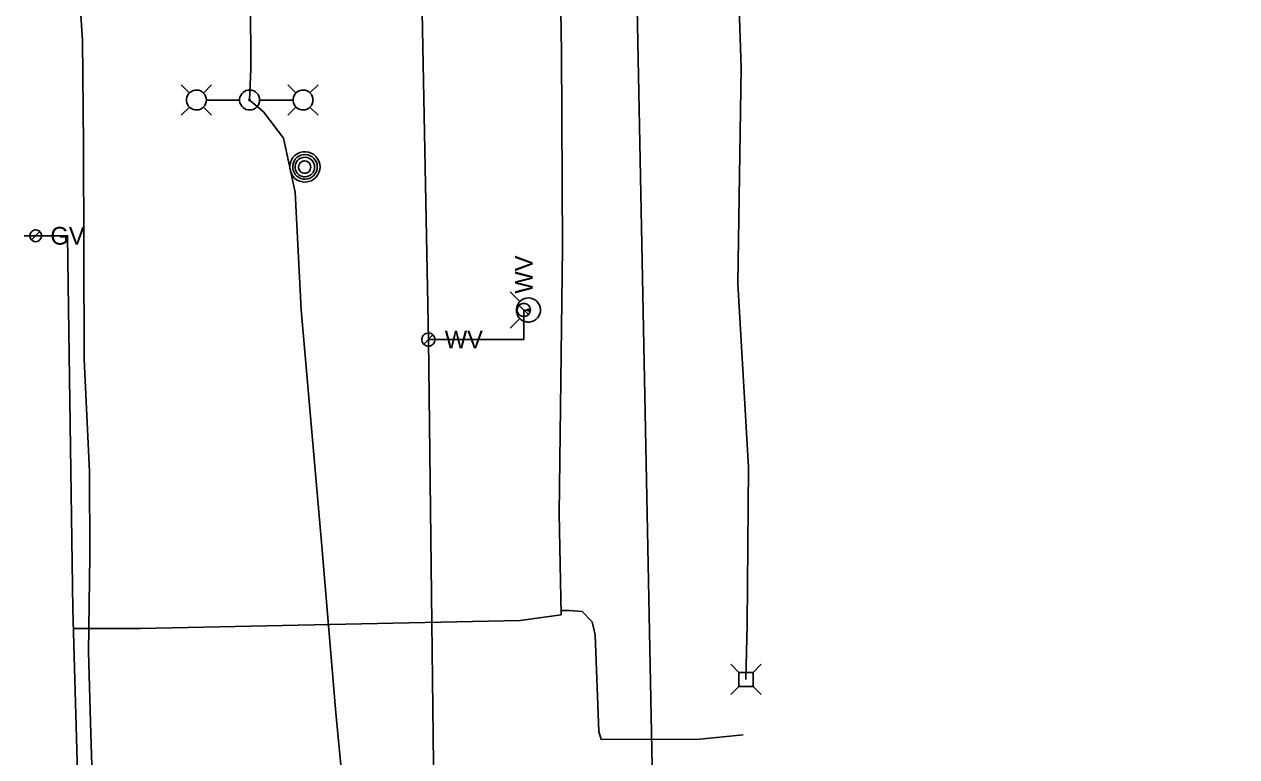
# Model space of a CAD drawing. Extents: x 600849 to 606371, y 330010 to 403088.
# Drawn here: x 601744.9 to 602008.6, y 401768.7 to 401928 of the extents above; entities that cross this region are included whole.
import ezdxf

# ---------------------------------------------------------------- set-up
doc = ezdxf.new("R2010")
doc.units = 0
for name, color, linetype in [('E_LTG', 7, 'Continuous'), ('E_UTL_AG_Bold', 7, 'Continuous'), ('E_UTL_E_UG', 7, 'Continuous'), ('E_UTL_FO_UG', 7, 'Continuous'), ('E_UTL_G', 7, 'Continuous'), ('E_UTL_G_UG', 7, 'Continuous'), ('E_UTL_MH', 7, 'Continuous'), ('E_UTL_TV_UG', 7, 'Continuous'), ('E_UTL_W', 7, 'Continuous'), ('E_UTL_W_UG', 7, 'Continuous'), ('E_UTL_WHydrant', 7, 'Continuous')]:
    doc.layers.add(name, color=color, linetype=linetype)

msp = doc.modelspace()

# ---------------------------------------------------------------- linework, layer by layer
at = {"layer": 'E_LTG'}
for points in [[(601780.82, 401913), (601779.04, 401914.78)], [(601784.52, 401911.48), (601784.48, 401911.89), (601784.36, 401912.29), (601784.17, 401912.66), (601783.92, 401912.98), (601783.61, 401913.25), (601783.25, 401913.46), (601782.86, 401913.59), (601782.45, 401913.65), (601782.03, 401913.63), (601781.63, 401913.54), (601781.26, 401913.36), (601780.92, 401913.12), (601780.63, 401912.82), (601780.41, 401912.48), (601780.26, 401912.09), (601780.18, 401911.69), (601780.18, 401911.27), (601780.26, 401910.87), (601780.41, 401910.48), (601780.63, 401910.14), (601780.92, 401909.84), (601781.26, 401909.6), (601781.63, 401909.42), (601782.03, 401909.33), (601782.45, 401909.31), (601782.86, 401909.37), (601783.25, 401909.5), (601783.61, 401909.71), (601783.92, 401909.98), (601784.17, 401910.3), (601784.36, 401910.67), (601784.48, 401911.07), (601784.52, 401911.48)], [(601783.87, 401913), (601785.64, 401914.78)], [(601796.09, 401911.48), (601796.05, 401911.89), (601795.93, 401912.29), (601795.74, 401912.66), (601795.48, 401912.98), (601795.17, 401913.25), (601794.81, 401913.46), (601794.42, 401913.59), (601794.01, 401913.65), (601793.6, 401913.63), (601793.2, 401913.54), (601792.82, 401913.36), (601792.49, 401913.12), (601792.2, 401912.82), (601791.98, 401912.48), (601791.82, 401912.09), (601791.74, 401911.69), (601791.74, 401911.27), (601791.82, 401910.87), (601791.98, 401910.48), (601792.2, 401910.13), (601792.49, 401909.84), (601792.82, 401909.6), (601793.2, 401909.42), (601793.6, 401909.33), (601794.01, 401909.31), (601794.42, 401909.37), (601794.81, 401909.5), (601795.17, 401909.71), (601795.48, 401909.98), (601795.74, 401910.3), (601795.93, 401910.67), (601796.05, 401911.07), (601796.09, 401911.48)], [(601803.99, 401913.01), (601802.21, 401914.78)], [(601807.69, 401911.48), (601807.65, 401911.89), (601807.53, 401912.29), (601807.34, 401912.66), (601807.09, 401912.98), (601806.77, 401913.25), (601806.42, 401913.46), (601806.03, 401913.59), (601805.62, 401913.65), (601805.2, 401913.63), (601804.8, 401913.54), (601804.42, 401913.36), (601804.09, 401913.12), (601803.8, 401912.82), (601803.58, 401912.48), (601803.43, 401912.09), (601803.35, 401911.69), (601803.35, 401911.27), (601803.43, 401910.87), (601803.58, 401910.48), (601803.8, 401910.13), (601804.09, 401909.84), (601804.42, 401909.6), (601804.8, 401909.42), (601805.2, 401909.33), (601805.62, 401909.31), (601806.03, 401909.37), (601806.42, 401909.5), (601806.77, 401909.71), (601807.09, 401909.98), (601807.34, 401910.3), (601807.53, 401910.67), (601807.65, 401911.07), (601807.69, 401911.48)], [(601807.04, 401913.01), (601808.81, 401914.78)], [(601784.56, 401911.48), (601791.73, 401911.48)], [(601794.08, 401911.48), (601794.07, 401911.51), (601794.06, 401911.54), (601794.05, 401911.57), (601794.03, 401911.59), (601794.01, 401911.62), (601793.98, 401911.63), (601793.95, 401911.64), (601793.92, 401911.65), (601793.89, 401911.64), (601793.86, 401911.64), (601793.83, 401911.62), (601793.8, 401911.61), (601793.78, 401911.58), (601793.76, 401911.56), (601793.75, 401911.53), (601793.74, 401911.5), (601793.74, 401911.46), (601793.75, 401911.43), (601793.76, 401911.4), (601793.78, 401911.38), (601793.8, 401911.35), (601793.83, 401911.34), (601793.86, 401911.32), (601793.89, 401911.32), (601793.92, 401911.31), (601793.95, 401911.32), (601793.98, 401911.33), (601794.01, 401911.34), (601794.03, 401911.36), (601794.05, 401911.39), (601794.06, 401911.42), (601794.07, 401911.45), (601794.08, 401911.48)], [(601803.3, 401911.48), (601796.12, 401911.48)], [(601780.82, 401909.95), (601779.04, 401908.18)], [(601783.87, 401909.95), (601785.64, 401908.18)], [(601803.99, 401909.96), (601802.21, 401908.18)], [(601807.04, 401909.96), (601808.81, 401908.18)]]:
    msp.add_lwpolyline(points, dxfattribs=at)
at = {"layer": 'E_UTL_AG_Bold'}
for points in [[(601900.29, 401787.01), (601898.53, 401788.76)], [(601903.38, 401787.01), (601900.29, 401787.01)], [(601900.29, 401787.01), (601900.29, 401783.91)], [(601903.38, 401787.01), (601905.13, 401788.76)], [(601903.38, 401783.91), (601903.38, 401787.01)], [(601900.29, 401783.91), (601898.53, 401782.16)], [(601900.29, 401783.91), (601903.38, 401783.91)], [(601903.38, 401783.91), (601905.13, 401782.16)]]:
    msp.add_lwpolyline(points, dxfattribs=at)
at = {"layer": 'E_UTL_E_UG'}
for points in [[(601901.83, 401785.46), (601902.07, 401797.42), (601902.36, 401831.64), (601900.05, 401871.59), (601900.8, 401918.47), (601899.49, 401957.52), (601897.83, 402002.4), (601896.65, 402055.15), (601895.43, 402114.68), (601894.8, 402138.04), (601896.27, 402141.9), (601899.39, 402145.13), (601903.39, 402146.81), (601924, 402149.33), (601960.95, 402149.16), (602004.42, 402147.61), (602008.55, 402142.59)], [(601814.89, 401745.25), (601815.02, 401754.97), (601814.27, 401761.63), (601812.68, 401778.24), (601809.59, 401814.46), (601805.1, 401865.88), (601803.79, 401891.45), (601801.27, 401903.19), (601796.91, 401908.93), (601794.6, 401910.85), (601793.91, 401911.48), (601794.17, 401918.21), (601794.08, 401933.39), (601793.72, 401955.39), (601791.56, 402008.5), (601789.98, 402044.4), (601789.17, 402058.56), (601789.2, 402059.43), (601788.56, 402137.72)]]:
    msp.add_lwpolyline(points, dxfattribs=at)
at = {"layer": 'E_UTL_FO_UG'}
msp.add_lwpolyline([(601760.21, 401748.46), (601759.39, 401773.62), (601758.85, 401791.47), (601759.18, 401812.3), (601759.12, 401830.67), (601757.91, 401855.05), (601757.87, 401879.2), (601757.8, 401901.74), (601757.59, 401924.47), (601753.8, 401980.72), (601753.43, 401996.23), (601752.33, 402011.69), (601752.77, 402030.99), (601752.46, 402049.05), (601752.08, 402072.39), (601751.57, 402089.81)], dxfattribs=at)
at = {"layer": 'E_UTL_G'}
for points in [[(601748.68, 401881.95), (601748.66, 401882.2), (601748.59, 401882.43), (601748.48, 401882.65), (601748.33, 401882.84), (601748.14, 401883), (601747.93, 401883.12), (601747.7, 401883.2), (601747.46, 401883.24), (601747.21, 401883.22), (601746.98, 401883.17), (601746.75, 401883.06), (601746.56, 401882.92), (601746.39, 401882.75), (601746.26, 401882.54), (601746.17, 401882.31), (601746.12, 401882.08), (601746.12, 401881.83), (601746.17, 401881.59), (601746.26, 401881.37), (601746.39, 401881.16), (601746.56, 401880.98), (601746.75, 401880.84), (601746.98, 401880.74), (601747.21, 401880.68), (601747.46, 401880.67), (601747.7, 401880.71), (601747.93, 401880.79), (601748.14, 401880.91), (601748.33, 401881.07), (601748.48, 401881.26), (601748.59, 401881.48), (601748.66, 401881.71), (601748.68, 401881.95)], [(601746.49, 401881.05), (601748.3, 401882.86)]]:
    msp.add_lwpolyline(points, dxfattribs=at)
at = {"layer": 'E_UTL_G_UG'}
for points in [[(601755.5, 401796.54), (601770.19, 401796.56), (601811.34, 401797.43), (601852.72, 401798.31), (601861.64, 401799.54), (601861.2, 401821.59), (601861.95, 401879.31), (601861.75, 401921.89), (601861.12, 401957.61), (601858.02, 402036.91), (601858.42, 402097.13), (601858.6, 402120.11), (601861.02, 402130.05), (601871.85, 402148.98), (601884.6, 402163.12), (601899.99, 402179.4), (601912.83, 402191.51), (601915.03, 402193.2), (601915.51, 402193.06), (601941.62, 402193.88)], [(601762.94, 401317.85), (601761.55, 401381.27), (601760.52, 401445.28), (601759.84, 401517.14), (601758.69, 401566.21), (601757.33, 401576.17), (601756.56, 401645.01), (601756.11, 401720.81), (601756.98, 401747.28), (601755.51, 401800.74), (601754.63, 401861.14), (601754.32, 401881.97), (601744.91, 401881.92)], [(601870.34, 401772.39), (601869.87, 401774.15), (601869.08, 401795.16), (601868.41, 401797.98), (601866.24, 401800.24), (601863.4, 401800.49), (601861.68, 401800.49)], [(601870.34, 401772.39), (601891.82, 401772.47), (601901.21, 401773.41)]]:
    msp.add_lwpolyline(points, dxfattribs=at)
at = {"layer": 'E_UTL_MH'}
for points in [[(601809.24, 401896.94), (601809.18, 401897.56), (601809, 401898.16), (601808.71, 401898.72), (601808.33, 401899.21), (601807.85, 401899.62), (601807.31, 401899.94), (601806.72, 401900.14), (601806.1, 401900.23), (601805.47, 401900.2), (601804.86, 401900.05), (601804.29, 401899.79), (601803.78, 401899.43), (601803.34, 401898.98), (601803.01, 401898.45), (601802.77, 401897.87), (601802.65, 401897.25), (601802.65, 401896.62), (601802.77, 401896.01), (601803.01, 401895.42), (601803.34, 401894.9), (601803.78, 401894.44), (601804.29, 401894.08), (601804.86, 401893.82), (601805.47, 401893.67), (601806.1, 401893.64), (601806.72, 401893.73), (601807.31, 401893.93), (601807.85, 401894.25), (601808.33, 401894.66), (601808.71, 401895.15), (601809, 401895.71), (601809.18, 401896.31), (601809.24, 401896.94)], [(601808.62, 401896.93), (601808.57, 401897.44), (601808.43, 401897.93), (601808.2, 401898.38), (601807.88, 401898.78), (601807.5, 401899.11), (601807.06, 401899.37), (601806.58, 401899.53), (601806.07, 401899.6), (601805.56, 401899.58), (601805.07, 401899.46), (601804.61, 401899.25), (601804.19, 401898.95), (601803.84, 401898.59), (601803.57, 401898.16), (601803.38, 401897.69), (601803.28, 401897.19), (601803.28, 401896.68), (601803.38, 401896.18), (601803.57, 401895.7), (601803.84, 401895.28), (601804.19, 401894.91), (601804.61, 401894.61), (601805.07, 401894.4), (601805.56, 401894.28), (601806.07, 401894.26), (601806.58, 401894.33), (601807.06, 401894.5), (601807.5, 401894.75), (601807.88, 401895.08), (601808.2, 401895.48), (601808.43, 401895.94), (601808.57, 401896.42), (601808.62, 401896.93)], [(601808.06, 401896.9), (601808.02, 401897.31), (601807.91, 401897.69), (601807.72, 401898.05), (601807.47, 401898.37), (601807.17, 401898.64), (601806.81, 401898.84), (601806.43, 401898.97), (601806.03, 401899.03), (601805.63, 401899.01), (601805.23, 401898.91), (601804.87, 401898.75), (601804.54, 401898.51), (601804.26, 401898.22), (601804.04, 401897.88), (601803.89, 401897.5), (601803.81, 401897.1), (601803.81, 401896.7), (601803.89, 401896.3), (601804.04, 401895.93), (601804.26, 401895.59), (601804.54, 401895.29), (601804.87, 401895.06), (601805.23, 401894.89), (601805.63, 401894.79), (601806.03, 401894.78), (601806.43, 401894.83), (601806.81, 401894.97), (601807.17, 401895.17), (601807.47, 401895.43), (601807.72, 401895.75), (601807.91, 401896.11), (601808.02, 401896.5), (601808.06, 401896.9)], [(601807.2, 401896.89), (601807.18, 401897.14), (601807.11, 401897.38), (601806.99, 401897.61), (601806.84, 401897.81), (601806.64, 401897.97), (601806.43, 401898.1), (601806.19, 401898.18), (601805.94, 401898.22), (601805.68, 401898.21), (601805.44, 401898.15), (601805.21, 401898.04), (601805, 401897.89), (601804.83, 401897.71), (601804.69, 401897.5), (601804.59, 401897.26), (601804.55, 401897.01), (601804.55, 401896.76), (601804.59, 401896.51), (601804.69, 401896.28), (601804.83, 401896.06), (601805, 401895.88), (601805.21, 401895.73), (601805.44, 401895.63), (601805.68, 401895.57), (601805.94, 401895.56), (601806.19, 401895.59), (601806.43, 401895.68), (601806.64, 401895.8), (601806.84, 401895.97), (601806.99, 401896.17), (601807.11, 401896.39), (601807.18, 401896.63), (601807.2, 401896.89)]]:
    msp.add_lwpolyline(points, dxfattribs=at)
at = {"layer": 'E_UTL_TV_UG'}
msp.add_lwpolyline([(601882.2, 401729.84), (601878.04, 401938.85), (601877.37, 402136.11)], dxfattribs=at)
at = {"layer": 'E_UTL_W'}
for points in [[(601853.54, 401867.23), (601853.27, 401867.21), (601853.01, 401867.13), (601852.76, 401867), (601852.55, 401866.84), (601852.37, 401866.63), (601852.24, 401866.4), (601852.15, 401866.14), (601852.11, 401865.87), (601852.12, 401865.6), (601852.19, 401865.34), (601852.3, 401865.09), (601852.46, 401864.87), (601852.65, 401864.68), (601852.88, 401864.54), (601853.13, 401864.44), (601853.4, 401864.39), (601853.67, 401864.39), (601853.94, 401864.44), (601854.19, 401864.54), (601854.42, 401864.68), (601854.61, 401864.87), (601854.77, 401865.09), (601854.88, 401865.34), (601854.95, 401865.6), (601854.96, 401865.87), (601854.92, 401866.14), (601854.83, 401866.4), (601854.7, 401866.63), (601854.52, 401866.84), (601854.31, 401867), (601854.07, 401867.13), (601853.81, 401867.21), (601853.54, 401867.23)], [(601854.54, 401864.8), (601852.53, 401866.81)], [(601834.21, 401859.37), (601834.19, 401859.64), (601834.11, 401859.9), (601833.99, 401860.14), (601833.82, 401860.35), (601833.61, 401860.53), (601833.38, 401860.67), (601833.12, 401860.76), (601832.85, 401860.79), (601832.58, 401860.78), (601832.32, 401860.72), (601832.07, 401860.61), (601831.85, 401860.45), (601831.67, 401860.25), (601831.52, 401860.02), (601831.42, 401859.77), (601831.37, 401859.51), (601831.37, 401859.23), (601831.42, 401858.97), (601831.52, 401858.72), (601831.67, 401858.49), (601831.85, 401858.29), (601832.07, 401858.14), (601832.32, 401858.02), (601832.58, 401857.96), (601832.85, 401857.95), (601833.12, 401857.98), (601833.38, 401858.07), (601833.61, 401858.21), (601833.82, 401858.39), (601833.99, 401858.6), (601834.11, 401858.84), (601834.19, 401859.1), (601834.21, 401859.37)], [(601831.78, 401858.36), (601833.79, 401860.38)]]:
    msp.add_lwpolyline(points, dxfattribs=at)
at = {"layer": 'E_UTL_W_UG'}
for points in [[(601871.12, 400642.91), (601836.6, 401012.05), (601839.84, 401262.07), (601832.79, 401859.37), (601825.88, 402219.07), (601826.21, 402224.15), (601837.07, 402461.82), (601844.07, 402461.82), (601843.9, 402567.31)], [(601832.79, 401859.37), (601853.54, 401859.37), (601853.54, 401865.81), (601854.54, 401865.81)]]:
    msp.add_lwpolyline(points, dxfattribs=at)
at = {"layer": 'E_UTL_WHydrant'}
for points in [[(601852.7, 401867.64), (601850.56, 401869.78)], [(601854.54, 401868.43), (601854.04, 401868.38), (601853.56, 401868.24), (601853.12, 401868.01), (601852.73, 401867.7), (601852.4, 401867.33), (601852.15, 401866.89), (601851.99, 401866.42), (601851.92, 401865.93), (601851.94, 401865.43), (601852.06, 401864.95), (601852.26, 401864.49), (601852.55, 401864.09), (601852.91, 401863.74), (601853.33, 401863.47), (601853.8, 401863.29), (601854.29, 401863.19), (601854.78, 401863.19), (601855.27, 401863.29), (601855.74, 401863.47), (601856.16, 401863.74), (601856.52, 401864.09), (601856.81, 401864.49), (601857.01, 401864.95), (601857.13, 401865.43), (601857.15, 401865.93), (601857.08, 401866.42), (601856.92, 401866.89), (601856.67, 401867.33), (601856.34, 401867.7), (601855.95, 401868.01), (601855.51, 401868.24), (601855.03, 401868.38), (601854.54, 401868.43)], [(601852.7, 401863.97), (601850.56, 401861.83)], [(601854.54, 401866.01), (601854.5, 401866), (601854.46, 401865.99), (601854.43, 401865.97), (601854.4, 401865.95), (601854.37, 401865.92), (601854.35, 401865.89), (601854.34, 401865.85), (601854.33, 401865.81), (601854.34, 401865.78), (601854.35, 401865.74), (601854.36, 401865.7), (601854.38, 401865.67), (601854.41, 401865.65), (601854.44, 401865.63), (601854.48, 401865.61), (601854.52, 401865.61), (601854.55, 401865.61), (601854.59, 401865.61), (601854.63, 401865.63), (601854.66, 401865.65), (601854.69, 401865.67), (601854.71, 401865.7), (601854.72, 401865.74), (601854.73, 401865.78), (601854.74, 401865.81), (601854.73, 401865.85), (601854.72, 401865.89), (601854.7, 401865.92), (601854.67, 401865.95), (601854.64, 401865.97), (601854.61, 401865.99), (601854.57, 401866), (601854.54, 401866.01)]]:
    msp.add_lwpolyline(points, dxfattribs=at)

# ---------------------------------------------------------------- texts
at = {"layer": 'E_UTL_G'}
msp.add_text('GV', height=3.85, dxfattribs=at).set_placement((601750.6, 401880.03))
at = {"layer": 'E_UTL_W'}
msp.add_text('WV', height=3.85, rotation=90, dxfattribs=at).set_placement((601855.46, 401869.37))
msp.add_text('WV', height=3.85, dxfattribs=at).set_placement((601836.35, 401857.45))

doc.saveas('drawing.dxf')
